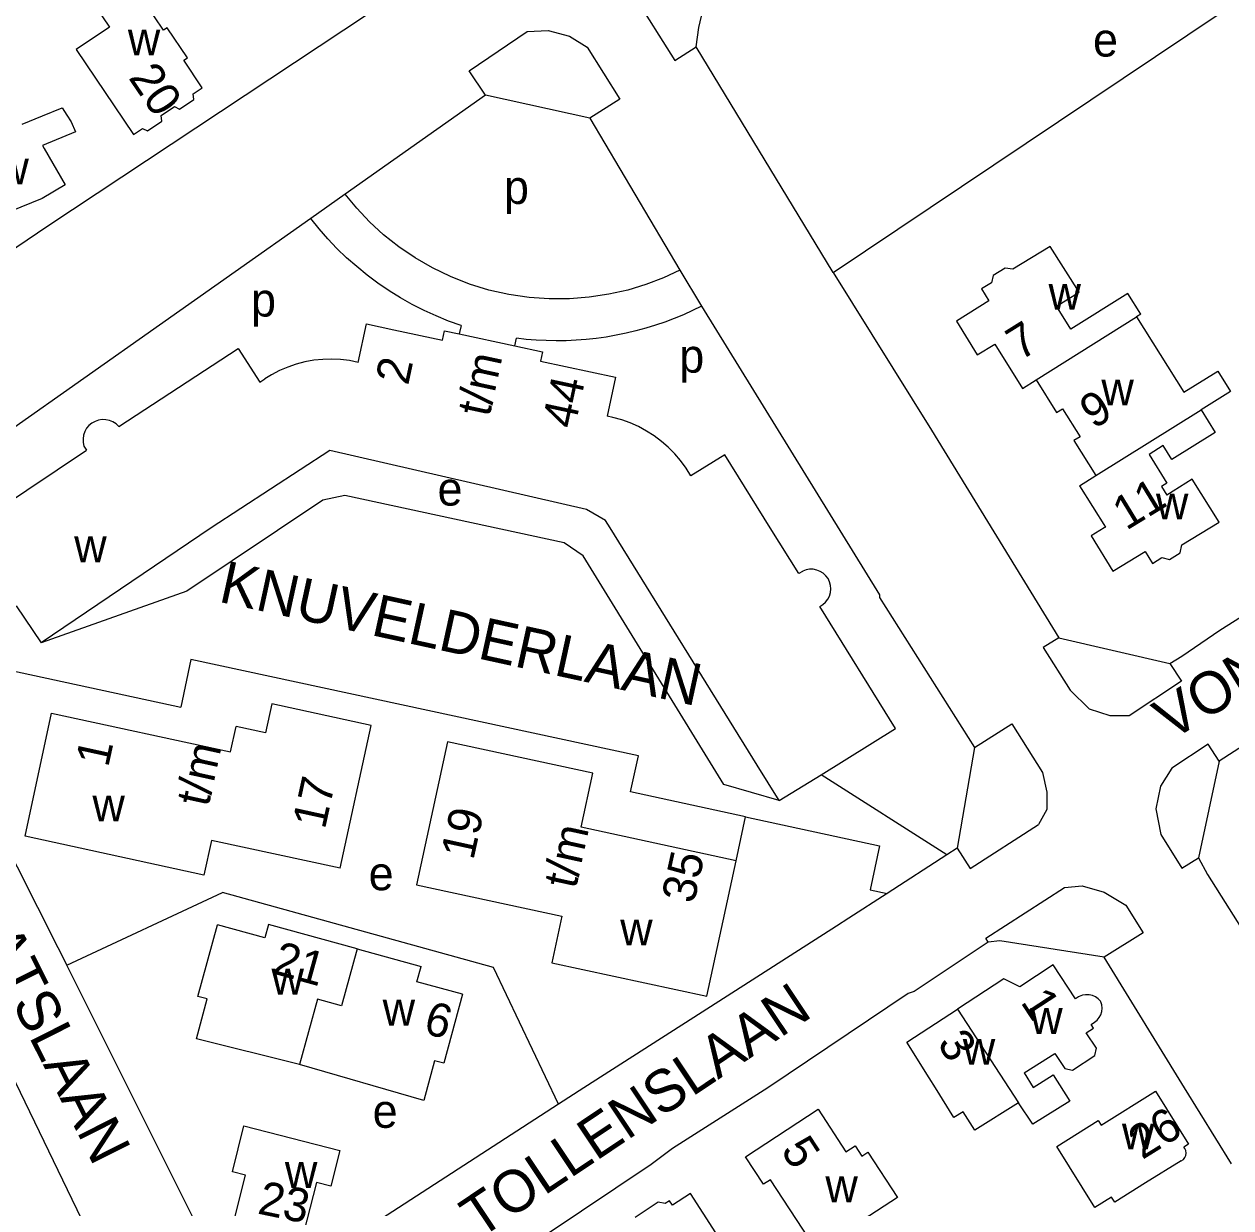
# Model space of a CAD drawing. Extents: x 161141 to 163125, y 381621 to 383200.
# Drawn here: x 161456 to 161599.7, y 382419 to 382560 of the extents above; entities that cross this region are included whole.
import ezdxf

# ---------------------------------------------------------------- set-up
doc = ezdxf.new("R2010")
doc.units = 0
for name, color, linetype in [('BLT_Basislijn', 7, 'Continuous'), ('BLT_Bebouwing', 7, 'Continuous'), ('BLT_Centroide', 7, 'Continuous'), ('BLT_Huisnummer', 7, 'Continuous'), ('BLT_Huisnummer_reeks', 7, 'Continuous'), ('BLT_Onderverdeling_panden', 7, 'Continuous'), ('BLT_Straatnaam', 7, 'Continuous')]:
    doc.layers.add(name, color=color, linetype=linetype)

msp = doc.modelspace()

# ---------------------------------------------------------------- linework, layer by layer
at = {"layer": 'BLT_Basislijn'}
for p, q in [((161501.56, 382564.28), (161458.76, 382535.94)), ((161552.33, 382530.41), (161536, 382557.27)), ((161523.33, 382548.81), (161510.91, 382551.52)), ((161508, 382524.1), (161507.76, 382523.1)), ((161514.42, 382521.67), (161514.59, 382522.59)), ((161579.21, 382486.92), (161592.45, 382483.87)), ((161445.19, 382485.04), (161474.62, 382478.64)), ((161569.17, 382473.87), (161567.09, 382461.87)), ((161598.31, 382472.23), (161595.84, 382460.72)), ((161565.87, 382461.08), (161550.89, 382470.62)), ((161567.09, 382461.87), (161565.87, 382461.08)), ((161461.03, 382447.92), (161479.6, 382456.59)), ((161511.87, 382447.67), (161479.6, 382456.59)), ((161570.81, 382450.68), (161561.99, 382444.82)), ((161572.2, 382450.83), (161570.81, 382450.68)), ((161584.6, 382448.87), (161572.2, 382450.83)), ((161459.95, 382450.03), (161461.03, 382447.92)), ((161519.59, 382431.38), (161511.87, 382447.67)), ((161594.18, 382433.33), (161584.6, 382448.87)), ((161561.99, 382444.82), (161561.26, 382444.55)), ((161561.26, 382444.55), (161544.55, 382433.33)), ((161544.55, 382433.33), (161533.17, 382426.09)), ((161599.76, 382424.3), (161594.18, 382433.33)), ((161533.17, 382426.09), (161530.65, 382424.21)), ((161530.65, 382424.21), (161514.61, 382413.49))]:
    msp.add_line(p, q, dxfattribs=at)
for points in [[(161536, 382557.27), (161536.32, 382559.59), (161538.66, 382569.56), (161540.01, 382570.67)], [(161529.72, 382568.39), (161528.79, 382566.3), (161528.51, 382563.55), (161533.46, 382555.67), (161536, 382557.27)], [(161552.33, 382530.41), (161609.88, 382568.98)], [(161510.91, 382551.52), (161508.95, 382554.44), (161515.89, 382559.11)], [(161515.89, 382559.11), (161518.39, 382559.24), (161520.92, 382558.57), (161523.02, 382557.26), (161526.91, 382551.06), (161523.33, 382548.81)], [(161510.91, 382551.52), (161494.18, 382539.74)], [(161523.33, 382548.81), (161534.08, 382530.71)], [(161494.18, 382539.74), (161490.09, 382536.85)], [(161534.08, 382530.71), (161532.1, 382529.79), (161530.02, 382528.99), (161527.85, 382528.33), (161525.6, 382527.82), (161523.28, 382527.46), (161520.91, 382527.27), (161518.51, 382527.27), (161516.1, 382527.44), (161513.69, 382527.79), (161511.32, 382528.33), (161509, 382529.04), (161506.75, 382529.93), (161504.59, 382530.97), (161502.53, 382532.16), (161500.59, 382533.48), (161498.78, 382534.91), (161497.1, 382536.44), (161495.57, 382538.06), (161494.18, 382539.74)], [(161490.09, 382536.85), (161435.99, 382498.76), (161441.21, 382488.67)], [(161508, 382524.1), (161506.52, 382524.64), (161505.05, 382525.24), (161503.61, 382525.9), (161502.18, 382526.62), (161500.79, 382527.41), (161499.43, 382528.25), (161498.1, 382529.15), (161496.81, 382530.11), (161495.57, 382531.12), (161494.37, 382532.18), (161493.22, 382533.29), (161492.12, 382534.44), (161491.08, 382535.63), (161490.09, 382536.85)], [(161458.76, 382535.94), (161447.68, 382528.42), (161446.87, 382528.37), (161442.3, 382529.91)], [(161534.08, 382530.71), (161536.64, 382526.4)], [(161552.33, 382530.41), (161564.06, 382511.66), (161579.21, 382486.92)], [(161536.64, 382526.4), (161535.58, 382525.88), (161534.5, 382525.39), (161533.4, 382524.94), (161532.28, 382524.51), (161531.15, 382524.13), (161530, 382523.77), (161528.84, 382523.46), (161527.67, 382523.18), (161526.49, 382522.94), (161525.3, 382522.73), (161524.11, 382522.56), (161522.92, 382522.44), (161521.72, 382522.34), (161520.52, 382522.29), (161519.32, 382522.28), (161518.13, 382522.3), (161516.94, 382522.36), (161515.76, 382522.45), (161514.59, 382522.59)], [(161536.64, 382526.4), (161557.85, 382492.05), (161557.85, 382491.73), (161569.17, 382473.87)], [(161592.45, 382483.87), (161593.86, 382484.74), (161598.38, 382487.82), (161638.41, 382513.09)], [(161545.91, 382467.53), (161539.31, 382469.45), (161522.53, 382496.67), (161520.27, 382498.23), (161494.16, 382503.86), (161491.52, 382503.31), (161475.34, 382492.49), (161457.97, 382486.31)], [(161695.54, 382489.92), (161694.82, 382490.26), (161686.86, 382494.17), (161669.56, 382499.95), (161657.92, 382501.22), (161656.16, 382501.22), (161644.97, 382500.18), (161635.91, 382496.42), (161598.31, 382472.23)], [(161579.21, 382486.92), (161577.36, 382485.75), (161580.55, 382480.68), (161582.84, 382478.46), (161585.29, 382477.65), (161587.6, 382477.65)], [(161475.81, 382484.34), (161474.62, 382478.64)], [(161541.9, 382465.61), (161528.17, 382468.58), (161529.13, 382472.86), (161475.81, 382484.34)], [(161592.45, 382483.87), (161593.84, 382481.76), (161587.6, 382477.63)], [(161433.06, 382479.16), (161470.05, 382402.66), (161470.62, 382397.1), (161470.59, 382391.92), (161470.39, 382387.51), (161469.28, 382377.03), (161468.55, 382362.83), (161469.43, 382348.62), (161470.62, 382341.21), (161473.47, 382330.97), (161474.61, 382327.63), (161478.66, 382317.67), (161482.17, 382311.29), (161481.79, 382307.72), (161481.08, 382306.67), (161472.37, 382299.52), (161469.42, 382296.87), (161468.88, 382296.62), (161468.09, 382295.73), (161459.55, 382288.56), (161458.68, 382288.01), (161450.84, 382281.18)], [(161445.42, 382478.77), (161459.95, 382450.03)], [(161569.17, 382473.87), (161573.62, 382476.67), (161577.27, 382470.86), (161577.76, 382468.54), (161577.76, 382466.49), (161576.77, 382464.7)], [(161598.31, 382472.23), (161596.98, 382474.25), (161592.65, 382471.38)], [(161592.65, 382471.38), (161591.31, 382469.25), (161590.78, 382466.56), (161591.35, 382463.48), (161593.86, 382459.48), (161595.84, 382460.72)], [(161540.76, 382460.36), (161541.9, 382465.61)], [(161541.9, 382465.61), (161557.86, 382462.16), (161556.73, 382456.9), (161558.74, 382456.46)], [(161567.09, 382461.87), (161568.64, 382459.46), (161576.77, 382464.7)], [(161565.87, 382461.08), (161558.74, 382456.46)], [(161595.84, 382460.72), (161596.92, 382458.74), (161611.47, 382435.7), (161611.61, 382435.15), (161612.76, 382433.33), (161647.66, 382377.83), (161648.55, 382376.12), (161656.88, 382363.14), (161666.97, 382346.69), (161667.98, 382345.4), (161674.24, 382335.63), (161677.56, 382331.37), (161683.55, 382324.85), (161687.86, 382320.54), (161693.76, 382315.92), (161698.71, 382312.8), (161700.46, 382311.71), (161704.92, 382309.44), (161714.05, 382305.43), (161718.43, 382303.74), (161719.44, 382303.14), (161728.38, 382299.55)], [(161558.74, 382456.46), (161554.2, 382453.53)], [(161570.81, 382450.68), (161570.5, 382451.14), (161579.89, 382457.19)], [(161579.89, 382457.19), (161581.97, 382457.4), (161584.6, 382456.61), (161587.19, 382455.07), (161589.25, 382451.79), (161584.6, 382448.87)], [(161554.2, 382453.53), (161552.74, 382452.58), (161537.71, 382442.98), (161522.64, 382433.33), (161519.59, 382431.38)], [(161519.59, 382431.38), (161497.73, 382417.22), (161495.4, 382415.95), (161486.25, 382409.82), (161484.56, 382409.61), (161480.15, 382410.91), (161479.11, 382411.8), (161468.34, 382433.33), (161461.03, 382447.92)]]:
    msp.add_lwpolyline(points, dxfattribs=at)
at = {"layer": 'BLT_Bebouwing'}
for p, q in [((161588.97, 382525.45), (161588.47, 382525.14)), ((161467.22, 382512.08), (161481.46, 382521.35)), ((161574.9, 382516.62), (161576.49, 382517.62)), ((161449.04, 382499.69), (161463.38, 382509.25)), ((161539.41, 382508.72), (161535.37, 382506.21)), ((161581.69, 382505.03), (161583.62, 382506.24)), ((161495.61, 382449.87), (161503.24, 382447.76)), ((161476.49, 382439.18), (161477.77, 382443.91)), ((161508.16, 382444.49), (161505.95, 382436.26)), ((161504.83, 382436.56), (161503.58, 382431.84)), ((161505.95, 382436.26), (161504.83, 382436.56))]:
    msp.add_line(p, q, dxfattribs=at)
for points in [[(161470.37, 382569.5), (161466.53, 382566.91), (161467.19, 382565.94), (161463.53, 382563.47), (161466.12, 382559.63), (161462.16, 382556.96), (161468.98, 382546.86), (161470.05, 382547.58), (161470.66, 382547.28), (161472.35, 382548.42), (161472.29, 382549.1), (161473.86, 382550.17), (161474.48, 382549.87), (161476.17, 382551.02), (161476.11, 382551.69), (161477.18, 382552.41), (161474.97, 382555.68), (161475.41, 382555.97), (161472.99, 382559.56), (161472.56, 382559.27), (161470.41, 382562.46), (161473.48, 382564.54), (161473.65, 382564.66)], [(161482.11, 382428.8), (161493.58, 382425.85), (161492.49, 382421.62), (161490.79, 382422.06), (161488.88, 382414.63), (161486.19, 382415.3), (161486.02, 382414.64), (161483.51, 382415.26), (161483.67, 382415.92), (161480.75, 382416.64), (161482.31, 382422.94), (161480.79, 382423.34)]]:
    msp.add_lwpolyline(points, close=True, dxfattribs=at)
for points in [[(161455.73, 382548.07), (161458.13, 382549.06), (161460.49, 382550.04), (161461.04, 382549.16), (161461.55, 382548.36), (161462.09, 382547.15), (161458.13, 382545.52)], [(161458.13, 382545.52), (161458.33, 382545.17), (161460.86, 382540.86), (161458.1, 382539.24), (161454.28, 382537.67), (161454.55, 382537.01), (161447.29, 382534.02), (161447.09, 382534.52), (161446.02, 382534.97), (161445.39, 382536.51), (161445.79, 382537.68), (161443.57, 382543.05)], [(161588.97, 382525.45), (161587.44, 382527.9), (161580.65, 382523.65), (161578.93, 382526.4), (161581.64, 382528.09), (161578.16, 382533.51), (161573.74, 382530.81), (161572.83, 382530.95), (161571.38, 382530.04), (161571.17, 382529.2), (161569.98, 382528.46), (161570.87, 382527.04), (161567.01, 382524.62), (161569.5, 382520.63), (161571.6, 382521.88), (161574.9, 382516.62)], [(161495.76, 382519.71), (161496.75, 382524.3), (161500, 382523.6), (161505.79, 382522.36), (161506.03, 382523.48), (161507.76, 382523.1)], [(161588.47, 382525.14), (161594.1, 382516.15), (161598.14, 382518.68), (161599.65, 382516.26), (161596.15, 382514.08)], [(161507.76, 382523.1), (161514.42, 382521.67)], [(161481.46, 382521.35), (161484.05, 382517.37), (161484.62, 382517.75)], [(161514.42, 382521.67), (161517.69, 382520.97), (161517.45, 382519.87), (161526.39, 382517.95), (161525.39, 382513.32)], [(161495.76, 382519.71), (161494.71, 382519.92), (161493.65, 382520.05), (161492.59, 382520.1), (161491.52, 382520.07), (161490.46, 382519.96), (161489.4, 382519.77), (161488.37, 382519.5), (161487.36, 382519.15), (161486.38, 382518.74), (161485.43, 382518.24), (161484.62, 382517.75)], [(161576.49, 382517.62), (161578.93, 382513.73), (161579.65, 382514.18), (161581.73, 382510.86), (161581.01, 382510.41), (161583.62, 382506.24)], [(161596.15, 382514.08), (161597.84, 382511.38), (161592.68, 382508.15), (161591.64, 382509.81), (161589.95, 382508.76), (161592.08, 382505.35), (161591.43, 382504.95), (161592.08, 382503.91)], [(161467.22, 382512.08), (161466.9, 382512.38), (161466.53, 382512.62), (161466.12, 382512.79), (161465.69, 382512.89), (161465.25, 382512.9), (161464.82, 382512.84), (161464.4, 382512.69), (161464.02, 382512.48), (161463.68, 382512.2), (161463.4, 382511.86), (161463.18, 382511.48), (161463.04, 382511.06), (161462.97, 382510.62), (161462.99, 382510.18), (161463.08, 382509.75), (161463.38, 382509.25)], [(161535.37, 382506.21), (161534.8, 382507.13), (161534.16, 382508.01), (161533.46, 382508.83), (161532.69, 382509.6), (161531.88, 382510.31), (161531.01, 382510.96), (161530.1, 382511.54), (161529.15, 382512.06), (161528.16, 382512.5), (161527.14, 382512.87), (161526.1, 382513.16), (161525.39, 382513.32)], [(161545.91, 382467.53), (161543.27, 382471.77), (161525.75, 382500), (161525.2, 382500.88), (161522.95, 382502.21), (161492.38, 382509.22), (161478.25, 382500), (161457.97, 382486.31)], [(161548.66, 382494.83), (161548.23, 382494.57), (161544.82, 382500), (161539.41, 382508.72)], [(161581.69, 382505.03), (161584.77, 382500.1), (161584.61, 382500), (161583.06, 382499.04), (161585.66, 382494.84), (161589.49, 382497.2), (161590.36, 382495.78), (161591.46, 382496.47), (161592.4, 382496.24), (161593.65, 382497.02), (161593.88, 382497.98), (161597.19, 382500), (161598.3, 382500.69), (161595.11, 382505.8), (161592.08, 382503.91)], [(161551.1, 382490.87), (161551.42, 382491.16), (161551.68, 382491.5), (161551.88, 382491.88), (161552.01, 382492.3), (161552.05, 382492.73), (161552.02, 382493.16), (161551.9, 382493.57), (161551.72, 382493.96), (161551.46, 382494.31), (161551.15, 382494.6), (161550.78, 382494.83), (161550.38, 382494.99), (161549.96, 382495.08), (161549.52, 382495.08), (161549.1, 382495.01), (161548.7, 382494.85), (161548.66, 382494.83)], [(161455.01, 382490.74), (161457.97, 382486.31)], [(161550.89, 382470.62), (161559.75, 382476.11), (161550.74, 382490.65), (161551.1, 382490.87)], [(161493.61, 382459.47), (161478.26, 382462.79), (161477.37, 382458.67), (161456.07, 382463.28), (161459.23, 382477.95), (161480.55, 382473.35), (161481.2, 382476.36)], [(161493.61, 382459.47), (161497.3, 382476.49), (161485.46, 382479.04), (161484.72, 382475.6), (161481.2, 382476.36)], [(161540.76, 382460.36), (161522.29, 382464.35), (161523.68, 382470.78), (161506.37, 382474.53), (161502.69, 382457.52)], [(161545.91, 382467.53), (161550.89, 382470.62)], [(161537.26, 382444.23), (161540.76, 382460.36)], [(161502.69, 382457.52), (161520, 382453.77), (161518.8, 382448.22), (161537.26, 382444.23)], [(161477.77, 382443.91), (161476.66, 382444.2), (161478.97, 382452.75)], [(161495.61, 382449.87), (161485.06, 382452.78), (161484.62, 382451.19), (161478.97, 382452.75)], [(161508.16, 382444.49), (161502.75, 382445.95), (161503.24, 382447.76)], [(161581.54, 382444.15), (161581.2, 382443.92), (161578.55, 382447.97), (161574.56, 382445.35), (161572.65, 382446.32), (161567.12, 382442.7)], [(161584.17, 382443.64), (161583.89, 382443.93), (161583.56, 382444.16), (161583.2, 382444.32), (161582.81, 382444.41), (161582.4, 382444.42), (161582.01, 382444.35), (161581.64, 382444.2), (161581.54, 382444.15)], [(161583.46, 382441.15), (161583.77, 382441.4), (161584.02, 382441.7), (161584.21, 382442.04), (161584.32, 382442.42), (161584.36, 382442.81), (161584.32, 382443.2), (161584.2, 382443.57), (161584.17, 382443.64)], [(161574.41, 382431.55), (161569.19, 382428.28), (161567.82, 382430.48), (161566.71, 382429.79), (161564.5, 382433.33), (161563.75, 382434.53), (161561.1, 382438.77), (161567.12, 382442.7)], [(161575.08, 382435.13), (161578.74, 382437.42), (161579.92, 382435.62), (161580.82, 382435.43), (161583.5, 382437.18), (161583.68, 382438.04), (161582.48, 382439.87), (161583.35, 382440.44), (161583.06, 382440.89), (161583.46, 382441.15)], [(161488.75, 382436.11), (161476.49, 382439.18)], [(161503.58, 382431.84), (161488.75, 382436.11)], [(161575.08, 382435.13), (161576.17, 382433.39), (161578.55, 382434.88), (161580.5, 382431.76), (161576.11, 382429.01), (161574.41, 382431.55)], [(161593.8, 382424.64), (161589.55, 382422.01), (161585.88, 382419.73), (161585.48, 382420.32), (161583.49, 382419.09), (161578.97, 382426.36), (161583.9, 382429.43), (161584.24, 382428.88), (161590.74, 382432.92), (161594.66, 382426.61), (161594.11, 382426.26)], [(161553.85, 382425.7), (161554.94, 382426.42), (161555.74, 382425.2), (161556.46, 382425.67), (161559.98, 382420.29), (161551.02, 382414.44), (161550.14, 382415.79), (161549.47, 382415.36), (161544.88, 382422.39), (161544.03, 382421.84), (161541.89, 382425.13), (161550.53, 382430.78), (161553.85, 382425.7)], [(161593.8, 382424.64), (161594.04, 382424.8), (161594.22, 382425.02), (161594.34, 382425.29), (161594.38, 382425.57), (161594.34, 382425.85), (161594.22, 382426.11), (161594.11, 382426.26)], [(161536.65, 382405.64), (161539.66, 382407.55), (161540.78, 382405.83), (161543.7, 382407.71), (161536.86, 382418.42), (161535.33, 382420.76), (161533.18, 382419.35), (161532.83, 382419.88), (161532.32, 382419.55), (161531.5, 382419.72), (161528.73, 382417.9)]]:
    msp.add_lwpolyline(points, dxfattribs=at)
at = {"layer": 'BLT_Onderverdeling_panden'}
for p, q in [((161576.49, 382517.62), (161588.47, 382525.14)), ((161583.62, 382506.24), (161596.15, 382514.08)), ((161567.12, 382442.7), (161574.41, 382431.55))]:
    msp.add_line(p, q, dxfattribs=at)
msp.add_lwpolyline([(161495.61, 382449.87), (161493.74, 382443.11), (161490.89, 382443.9), (161488.75, 382436.11)], dxfattribs=at)

# ---------------------------------------------------------------- texts
at = {"layer": 'BLT_Centroide'}
for s, p in [('w', (161468.31, 382556.27)), ('e', (161583.28, 382556.13)), ('w', (161452.65, 382540.91)), ('p', (161513.11, 382538.58)), ('p', (161482.98, 382525.17)), ('w', (161577.98, 382525.98)), ('p', (161533.99, 382518.49)), ('w', (161584.28, 382514.58)), ('e', (161505.2, 382502.66)), ('w', (161590.78, 382501.02)), ('w', (161461.92, 382495.91)), ('w', (161464.09, 382465.05)), ('e', (161496.99, 382456.86)), ('w', (161526.96, 382450.29)), ('w', (161485.42, 382444.44)), ('w', (161498.66, 382440.75)), ('w', (161575.8, 382439.75)), ('w', (161567.77, 382436.08)), ('e', (161497.47, 382428.57)), ('w', (161586.73, 382426)), ('w', (161487.02, 382421.41)), ('w', (161551.4, 382419.71))]:
    msp.add_text(s, height=4, dxfattribs=at).set_placement(p)
at = {"layer": 'BLT_Huisnummer'}
for s, rotation, p in [('20', 304.2423, (161468.31, 382553.61)), ('7', 32.0445, (161574.61, 382519.85)), ('9', 32.0445, (161583.37, 382511.7)), ('11', 31.4114, (161587.24, 382499.64)), ('1', 303.1595, (161574.58, 382443.55)), ('3', 302.0108, (161564.65, 382438.64)), ('26', 31.8365, (161589.14, 382424.72)), ('5', 303.1603, (161546.01, 382425.87)), ('23', 348.3061, (161483.64, 382418.38))]:
    msp.add_text(s, height=4, rotation=rotation, dxfattribs=at).set_placement(p)
at = {"layer": 'BLT_Huisnummer_reeks'}
for s, rotation, p in [('2', 77.8737, (161501.69, 382516.89)), ('t/m', 77.8681, (161511.38, 382513.12)), ('44', 77.9017, (161521.53, 382511.7)), ('1', 77.673, (161465.96, 382471.4)), ('t/m', 77.673, (161477.9, 382466.69)), ('17', 77.673, (161491.78, 382464.01)), ('19', 77.673, (161509.46, 382460.35)), ('t/m', 77.673, (161521.67, 382456.93)), ('35', 77.673, (161535.75, 382455.16)), ('21', 344.5964, (161485.39, 382446.99)), ('6', 344.5975, (161503.38, 382439.88))]:
    msp.add_text(s, height=4, rotation=rotation, dxfattribs=at).set_placement(p)
at = {"layer": 'BLT_Straatnaam'}
for s, height, rotation, p in [('VONDELLAAN', 5, 31.5015, (161592.58, 382474.61)), ('KNUVELDERLAAN', 5, 347.6683, (161478.99, 382491.24)), ('JACOB CATSLAAN', 4.9999, 296.7011, (161437.62, 382476.96)), ('TOLLENSLAAN', 5, 33.7593, (161510.18, 382415.28))]:
    msp.add_text(s, height=height, rotation=rotation, dxfattribs=at).set_placement(p)

doc.saveas('drawing.dxf')
